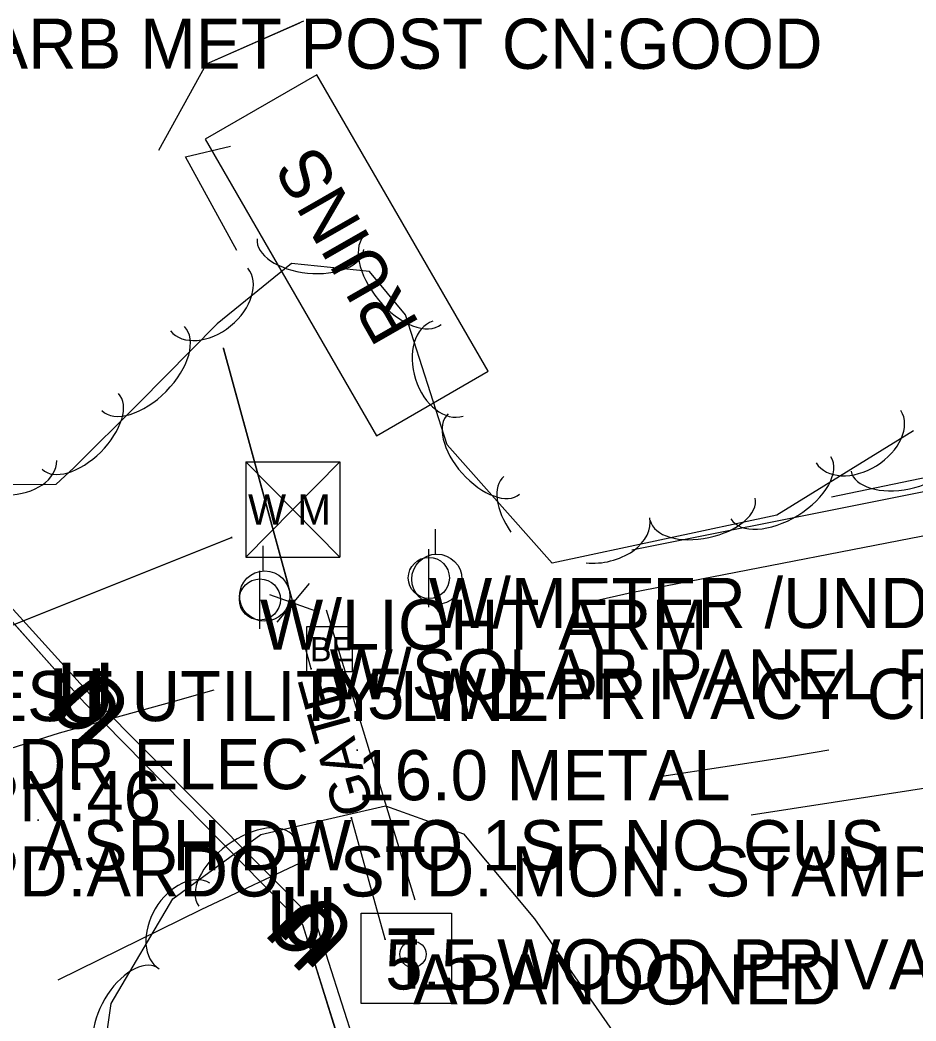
# Model space of a CAD drawing. Extents: x 954793 to 988390, y 1867850 to 1924428.
# Drawn here: x 960649.6 to 960738.8, y 1909274.5 to 1909374.2 of the extents above; entities that cross this region are included whole.
import ezdxf

# ---------------------------------------------------------------- set-up
doc = ezdxf.new("R2010")
doc.units = 0
for name, color, linetype in [('Default', 7, 'Continuous'), ('S_BUILDING', 7, 'Continuous'), ('S_BUILDING_ANNOT', 7, 'Continuous'), ('S_DITCHLINE', 7, 'Continuous'), ('S_DRIVEWAY', 7, 'Continuous'), ('S_ELECTRIC_UTILITIES', 7, 'Continuous'), ('S_ELECTRIC_UTILITIES_ANNOT', 7, 'Continuous'), ('S_FENCE', 7, 'Continuous'), ('S_FENCE_ANNOT', 7, 'Continuous'), ('S_GATE_ANNOT', 7, 'Continuous'), ('S_MSC_PT_SYM', 7, 'Continuous'), ('S_PRIMARY_CTL_ANNOT', 7, 'Continuous'), ('S_SURVEY_TEXT_ANNOT', 7, 'Continuous'), ('S_TELEPHONE_UTILITIES', 7, 'Continuous'), ('S_TREE', 7, 'Continuous'), ('S_UNDERGROUND_CABLE', 7, 'Continuous'), ('S_UTILITY_POLE', 7, 'Continuous'), ('S_UTILITY_POLE_ANNOT', 7, 'Continuous'), ('S_UTL_PT_SYM', 7, 'Continuous'), ('S_WATER_UTILITIES', 7, 'Continuous')]:
    doc.layers.add(name, color=color, linetype=linetype)

msp = doc.modelspace()

# ---------------------------------------------------------------- linework, layer by layer
at = {"layer": 'S_BUILDING'}
msp.add_lwpolyline([(960668.037, 1909362.308), (960685.111, 1909332.77), (960696.241, 1909339.204), (960679.167, 1909368.742)], close=True, dxfattribs=at)
at = {"layer": 'S_DITCHLINE'}
for points in [[(960757.082, 1909330.671), (960733.814, 1909326.031), (960710.547, 1909321.392)], [(960771.642, 1909298.831), (960757.028, 1909298.453), (960742.415, 1909298.074), (960722.422, 1909295.012)]]:
    msp.add_lwpolyline(points, dxfattribs=at)
at = {"layer": 'S_DRIVEWAY'}
for points in [[(960830.814, 1909342.67), (960811.133, 1909336.182), (960781.027, 1909330.076), (960746.362, 1909324.123), (960710.487, 1909317.138), (960706.516, 1909316.24)], [(960668.912, 1909307.447), (960664.824, 1909306.286), (960653.493, 1909303.155), (960647.951, 1909301.388), (960642.832, 1909299.832)], [(960713.518, 1909298.885), (960725.682, 1909300.75), (960730.167, 1909301.496)], [(960653.42, 1909278.58), (960667.655, 1909285.599), (960678.654, 1909290.785)]]:
    msp.add_lwpolyline(points, dxfattribs=at)
at = {"layer": 'S_ELECTRIC_UTILITIES'}
msp.add_lwpolyline([(960678.182, 1909309.275), (960678.182, 1909313.775), (960682.682, 1909313.775), (960682.682, 1909309.275)], close=True, dxfattribs=at)
at = {"layer": 'S_FENCE'}
for p, q in [((960678.59, 1909309.58), (960669.864, 1909341.471)), ((960678.391, 1909318.067), (960675.197, 1909314.219)), ((960674.44, 1909316.986), (960679.148, 1909315.3)), ((960685.976, 1909282.636), (960682.619, 1909294.72))]:
    msp.add_line(p, q, dxfattribs=at)
for points in [[(960663.424, 1909361.214), (960668.189, 1909369.829), (960677.886, 1909374.1)], [(960663.424, 1909361.214), (960668.189, 1909369.829), (960677.484, 1909373.923)], [(960671.212, 1909351.232), (960666.09, 1909360.555), (960670.556, 1909361.616)], [(960678.59, 1909309.58), (960669.864, 1909341.471)], [(960678.59, 1909309.58), (960669.864, 1909341.471)], [(960669.864, 1909341.471), (960676.266, 1909318.072)], [(960688.953, 1909286.531), (960680.119, 1909315.428)], [(960677.173, 1909314.76), (960677.462, 1909313.702)], [(960685.976, 1909282.636), (960682.619, 1909294.72)], [(960685.976, 1909282.636), (960682.619, 1909294.72)]]:
    msp.add_lwpolyline(points, dxfattribs=at)
at = {"layer": 'S_MSC_PT_SYM'}
for points in [[(960669.864, 1909341.471), (960669.864, 1909341.521), (960669.864, 1909341.471), (960669.814, 1909341.471), (960669.864, 1909341.471), (960669.864, 1909341.421), (960669.864, 1909341.471), (960669.914, 1909341.471)], [(960678.59, 1909309.58), (960678.59, 1909309.63), (960678.59, 1909309.58), (960678.54, 1909309.58), (960678.59, 1909309.58), (960678.59, 1909309.53), (960678.59, 1909309.58), (960678.64, 1909309.58)], [(960683.203, 1909301.481), (960683.203, 1909301.531), (960683.203, 1909301.481), (960683.153, 1909301.481), (960683.203, 1909301.481), (960683.203, 1909301.431), (960683.203, 1909301.481), (960683.253, 1909301.481)], [(960651.401, 1909294.499), (960651.401, 1909294.549), (960651.401, 1909294.499), (960651.351, 1909294.499), (960651.401, 1909294.499), (960651.401, 1909294.449), (960651.401, 1909294.499), (960651.451, 1909294.499)], [(960682.619, 1909294.72), (960682.619, 1909294.77), (960682.619, 1909294.72), (960682.569, 1909294.72), (960682.619, 1909294.72), (960682.619, 1909294.67), (960682.619, 1909294.72), (960682.669, 1909294.72)], [(960685.976, 1909282.636), (960685.976, 1909282.686), (960685.976, 1909282.636), (960685.926, 1909282.636), (960685.976, 1909282.636), (960685.976, 1909282.586), (960685.976, 1909282.636), (960686.026, 1909282.636)]]:
    msp.add_lwpolyline(points, dxfattribs=at)
for points in [[(960669.864, 1909341.471), (960669.816, 1909341.458), (960669.864, 1909341.471), (960669.877, 1909341.422), (960669.864, 1909341.471), (960669.912, 1909341.484), (960669.864, 1909341.471), (960669.851, 1909341.519)], [(960669.864, 1909341.471), (960669.816, 1909341.458), (960669.864, 1909341.471), (960669.877, 1909341.422), (960669.864, 1909341.471), (960669.912, 1909341.484), (960669.864, 1909341.471), (960669.851, 1909341.519)], [(960678.59, 1909309.58), (960678.542, 1909309.567), (960678.59, 1909309.58), (960678.603, 1909309.532), (960678.59, 1909309.58), (960678.638, 1909309.593), (960678.59, 1909309.58), (960678.577, 1909309.629)], [(960678.59, 1909309.58), (960678.542, 1909309.567), (960678.59, 1909309.58), (960678.603, 1909309.532), (960678.59, 1909309.58), (960678.638, 1909309.593), (960678.59, 1909309.58), (960678.577, 1909309.629)], [(960683.203, 1909301.481), (960683.203, 1909301.531), (960683.203, 1909301.481), (960683.153, 1909301.481), (960683.203, 1909301.481), (960683.203, 1909301.431), (960683.203, 1909301.481), (960683.253, 1909301.481)], [(960683.203, 1909301.481), (960683.203, 1909301.531), (960683.203, 1909301.481), (960683.153, 1909301.481), (960683.203, 1909301.481), (960683.203, 1909301.431), (960683.203, 1909301.481), (960683.253, 1909301.481)], [(960651.401, 1909294.499), (960651.401, 1909294.549), (960651.401, 1909294.499), (960651.351, 1909294.499), (960651.401, 1909294.499), (960651.401, 1909294.449), (960651.401, 1909294.499), (960651.451, 1909294.499)], [(960651.401, 1909294.499), (960651.401, 1909294.549), (960651.401, 1909294.499), (960651.351, 1909294.499), (960651.401, 1909294.499), (960651.401, 1909294.449), (960651.401, 1909294.499), (960651.451, 1909294.499)], [(960682.619, 1909294.72), (960682.571, 1909294.707), (960682.619, 1909294.72), (960682.632, 1909294.672), (960682.619, 1909294.72), (960682.667, 1909294.733), (960682.619, 1909294.72), (960682.606, 1909294.768)], [(960682.619, 1909294.72), (960682.571, 1909294.707), (960682.619, 1909294.72), (960682.632, 1909294.672), (960682.619, 1909294.72), (960682.667, 1909294.733), (960682.619, 1909294.72), (960682.606, 1909294.768)], [(960685.976, 1909282.636), (960685.928, 1909282.623), (960685.976, 1909282.636), (960685.99, 1909282.588), (960685.976, 1909282.636), (960686.025, 1909282.65), (960685.976, 1909282.636), (960685.963, 1909282.684)], [(960685.976, 1909282.636), (960685.928, 1909282.623), (960685.976, 1909282.636), (960685.99, 1909282.588), (960685.976, 1909282.636), (960686.025, 1909282.65), (960685.976, 1909282.636), (960685.963, 1909282.684)]]:
    msp.add_lwpolyline(points, close=True, dxfattribs=at)
at = {"layer": 'S_TELEPHONE_UTILITIES'}
msp.add_lwpolyline([(960683.594, 1909276.224), (960683.594, 1909285.224), (960692.594, 1909285.224), (960692.594, 1909276.224)], close=True, dxfattribs=at)
at = {"layer": 'S_TREE'}
for points in [[(960738.598, 1909333.265), (960725.002, 1909324.874), (960702.621, 1909320.104), (960692.153, 1909331.883), (960688.004, 1909344.826), (960684.414, 1909349.13), (960676.632, 1909349.924), (960669.247, 1909343.937), (960661.488, 1909336.063), (960655.013, 1909329.628), (960653.172, 1909327.928), (960641.564, 1909327.868), (960632.167, 1909332.299), (960613.846, 1909349.846), (960597.929, 1909362.362), (960585.284, 1909376.652)], [(960823.711, 1909361.85), (960815.234, 1909355.573), (960799.174, 1909350.333), (960783.327, 1909348.246), (960771.991, 1909354.264), (960759.403, 1909356.809), (960754.693, 1909355.729), (960747.264, 1909346.776), (960745.359, 1909333.43), (960740.99, 1909328.867), (960730.443, 1909326.679)], [(960726.556, 1909137.136), (960697.187, 1909184.949), (960688.403, 1909198.198), (960677.812, 1909220.157), (960673.958, 1909231.102), (960671.867, 1909236.592), (960661.773, 1909251.892), (960657.259, 1909266.176), (960658.671, 1909276.237), (960664.831, 1909286.663), (960673.585, 1909293.071), (960686.017, 1909295.927), (960693.778, 1909293.128), (960700.865, 1909284.674), (960708.588, 1909273.552), (960717.813, 1909263.164), (960728.319, 1909254.667), (960738.123, 1909248.906), (960746.72, 1909248.271)]]:
    msp.add_lwpolyline(points, dxfattribs=at)
for centre, major_axis, ratio, start_param, end_param in [((960687.798, 1909348.385), (3.759, -4.507), 0.55008, 3.141593, 6.283185), ((960678.533, 1909351.862), (5.319, -0.543), 0.540699, 3.141593, 6.283185), ((960668.445, 1909346.353), (3.849, 3.121), 0.685311, 3.141593, 6.283185), ((960692.224, 1909339.464), (1.513, -4.719), 0.685311, 3.141593, 6.283185), ((960661.868, 1909339.471), (4.119, 4.18), 0.55008, 3.141593, 6.283185), ((960655.614, 1909333.216), (3.792, 3.769), 0.540699, 3.141593, 6.283185), ((960695.801, 1909330.97), (3.552, -3.996), 0.540699, 3.141593, 6.283185), ((960733.129, 1909332.689), (4.217, 2.602), 0.685311, 3.141593, 6.283185), ((960737.615, 1909330.333), (5.235, 1.086), 0.540699, 3.141593, 6.283185), ((960648.317, 1909330.285), (4.955, 0.026), 0.685311, 3.141593, 6.283185), ((960725.387, 1909327.605), (4.994, 3.082), 0.55008, 3.141593, 6.283185), ((960701.692, 1909324.342), (3.898, -4.387), 0.55008, 3.141593, 4.49712), ((960717.61, 1909325.468), (5.229, 1.115), 0.540699, 3.141593, 6.283185), ((960707.478, 1909323.575), (4.846, 1.033), 0.685311, 4.257142, 6.283185), ((960672.153, 1909289.394), (-4.736, -3.466), 0.55008, 3.141593, 6.283185), ((960665.998, 1909283.956), (-2.521, -4.266), 0.685311, 3.141593, 6.283185), ((960660.532, 1909275.218), (-2.72, -4.603), 0.540699, 3.141593, 6.283185)]:
    msp.add_ellipse(centre, major_axis=major_axis, ratio=ratio, start_param=start_param, end_param=end_param, dxfattribs=at)
at = {"layer": 'S_UNDERGROUND_CABLE'}
for p, q in [((960656.035, 1909306.18), (960624.972, 1909341.027)), ((960656.864, 1909306.731), (960625.484, 1909341.24)), ((960677.761, 1909284.058), (960656.035, 1909306.18)), ((960679.084, 1909284.389), (960656.864, 1909306.731)), ((960700.607, 1909211.386), (960677.761, 1909284.058)), ((960702.436, 1909211.012), (960679.084, 1909284.389))]:
    msp.add_line(p, q, dxfattribs=at)
for points in [[(960719.079, 1909159.085), (960702.436, 1909211.012), (960679.084, 1909284.389), (960656.864, 1909306.731), (960625.484, 1909341.24), (960590.519, 1909398.886), (960544.692, 1909469.2), (960507.753, 1909523.335), (960464.75, 1909596.099), (960421.169, 1909660.637), (960370.1, 1909726.433), (960345.245, 1909761.993), (960310.213, 1909824.265), (960271.682, 1909891.849), (960236.473, 1909965.906), (960206.532, 1910044.387), (960185.232, 1910096.531), (960174.682, 1910122.704), (960172.73, 1910165.189), (960158.125, 1910231.048), (960138.214, 1910325.014), (960116.14, 1910411.556), (960105.21, 1910469.663), (960096.462, 1910523.992)], [(960719.079, 1909159.085), (960702.436, 1909211.012), (960679.084, 1909284.389), (960656.864, 1909306.731), (960625.484, 1909341.24), (960590.519, 1909398.886), (960544.692, 1909469.2), (960507.753, 1909523.335), (960464.75, 1909596.099), (960421.169, 1909660.637), (960370.1, 1909726.433), (960345.245, 1909761.993), (960310.213, 1909824.265), (960271.682, 1909891.849), (960236.473, 1909965.906), (960206.532, 1910044.387), (960185.232, 1910096.531), (960174.682, 1910122.704), (960172.73, 1910165.189), (960158.125, 1910231.048), (960138.214, 1910325.014), (960116.14, 1910411.556), (960105.21, 1910469.663), (960096.462, 1910523.992)], [(960945.639, 1908302.151), (960913.025, 1908369.523), (960888.876, 1908455.838), (960868.221, 1908541.606), (960844.082, 1908632.559), (960824.142, 1908725.3), (960808.479, 1908797.899), (960788.351, 1908883.091), (960766.418, 1908964.381), (960745.023, 1909034.363), (960738.486, 1909058.959), (960737.767, 1909085.45), (960735.341, 1909104.37), (960736.788, 1909113.345), (960738.518, 1909122.618), (960729.675, 1909140.009), (960718.57, 1909158.779), (960700.607, 1909211.386), (960677.761, 1909284.058), (960656.035, 1909306.18), (960624.972, 1909341.027), (960589.632, 1909398.177)], [(960945.639, 1908302.151), (960913.025, 1908369.523), (960888.876, 1908455.838), (960868.221, 1908541.606), (960844.082, 1908632.559), (960824.142, 1908725.3), (960808.479, 1908797.899), (960788.351, 1908883.091), (960766.418, 1908964.381), (960745.023, 1909034.363), (960738.486, 1909058.959), (960737.767, 1909085.45), (960735.341, 1909104.37), (960736.788, 1909113.345), (960738.518, 1909122.618), (960729.675, 1909140.009), (960718.57, 1909158.779), (960700.607, 1909211.386), (960677.761, 1909284.058), (960656.035, 1909306.18), (960624.972, 1909341.027), (960589.632, 1909398.177)]]:
    msp.add_lwpolyline(points, dxfattribs=at)
at = {"layer": 'S_UTILITY_POLE'}
for p, q in [((960690.983, 1909321.014), (960690.983, 1909323.494)), ((960673.838, 1909319.336), (960673.838, 1909321.817)), ((960690.329, 1909315.696), (960690.329, 1909321.486)), ((960673.502, 1909313.545), (960673.502, 1909319.335))]:
    msp.add_line(p, q, dxfattribs=at)
for centre, radius in [((960691.126, 1909318.495), 2.502), ((960690.329, 1909318.626), 2.046), ((960673.982, 1909316.817), 2.502), ((960673.502, 1909316.475), 2.046), ((960688.746, 1909281.142), 1.308)]:
    msp.add_circle(centre, radius, dxfattribs=at)
at = {"layer": 'S_UTL_PT_SYM'}
msp.add_lwpolyline([(960670.683, 1909322.638), (960670.683, 1909322.688), (960670.683, 1909322.638), (960670.633, 1909322.638), (960670.683, 1909322.638), (960670.683, 1909322.588), (960670.683, 1909322.638), (960670.733, 1909322.638)], dxfattribs=at)
msp.add_lwpolyline([(960670.683, 1909322.638), (960670.665, 1909322.685), (960670.683, 1909322.638), (960670.637, 1909322.62), (960670.683, 1909322.638), (960670.702, 1909322.592), (960670.683, 1909322.638), (960670.73, 1909322.657)], close=True, dxfattribs=at)
msp.add_lwpolyline([(960670.683, 1909322.638), (960670.665, 1909322.685), (960670.683, 1909322.638), (960670.637, 1909322.62), (960670.683, 1909322.638), (960670.702, 1909322.592), (960670.683, 1909322.638), (960670.73, 1909322.657)], close=True, dxfattribs=at)
at = {"layer": 'S_WATER_UTILITIES'}
for p, q in [((960672.115, 1909330.175), (960681.454, 1909330.175)), ((960672.115, 1909330.175), (960672.115, 1909320.682)), ((960672.115, 1909330.175), (960681.454, 1909320.682)), ((960681.454, 1909330.175), (960672.115, 1909320.682)), ((960681.454, 1909330.175), (960681.454, 1909320.682)), ((960635.679, 1909308.663), (960670.683, 1909322.638)), ((960672.115, 1909320.682), (960681.454, 1909320.682))]:
    msp.add_line(p, q, dxfattribs=at)
msp.add_lwpolyline([(960587.57, 1909281.601), (960607.265, 1909293.373), (960635.679, 1909308.663), (960670.683, 1909322.638)], dxfattribs=at)
msp.add_lwpolyline([(960587.57, 1909281.601), (960607.265, 1909293.373), (960635.679, 1909308.663), (960670.683, 1909322.638)], dxfattribs=at)

# ---------------------------------------------------------------- texts
at = {"layer": 'Default'}
for rotation, p in [(360, (960653.235, 1909304.186)), (360, (960652.406, 1909303.635)), (131.71486, (960660.35, 1909305.164)), (132.28182, (960661.189, 1909305.758)), (360, (960674.131, 1909281.513)), (360, (960675.454, 1909281.844)), (134.48243, (960682.12, 1909283.252)), (134.84301, (960683.448, 1909283.611))]:
    msp.add_text('U', height=6, rotation=rotation, dxfattribs=at).set_placement(p)
at = {"layer": 'S_BUILDING_ANNOT'}
msp.add_text('RUINS', height=5.0004, rotation=119.75792, dxfattribs=at).set_placement((960689.46, 1909343.898))
at = {"layer": 'S_ELECTRIC_UTILITIES'}
msp.add_text('BE', height=2.4, rotation=360, dxfattribs=at).set_placement((960678.497, 1909310.325))
at = {"layer": 'S_ELECTRIC_UTILITIES_ANNOT'}
for s, p in [('W/SOLAR PANEL FOR GATE', (960680.452, 1909306.525)), ('LOWEST UTILITY LINE', (960630.625, 1909304.36))]:
    msp.add_text(s, height=5, dxfattribs=at).set_placement(p)
at = {"layer": 'S_FENCE_ANNOT'}
for s, p in [('TY:5BARB MET POST CN:GOOD', (960627.374, 1909369.329)), ('5.5 WD PRIVACY CN:EXCELLENT', (960678.59, 1909304.58)), ('5.5 WOOD PRIVACY CN:EXCELLENT', (960685.976, 1909277.636))]:
    msp.add_text(s, height=5, dxfattribs=at).set_placement(p)
at = {"layer": 'S_GATE_ANNOT'}
msp.add_text('GATE', height=4.0003, rotation=105.46772, dxfattribs=at).set_placement((960684.943, 1909295.551))
msp.add_text('16.0 METAL', height=5, dxfattribs=at).set_placement((960683.203, 1909296.481))
at = {"layer": 'S_PRIMARY_CTL_ANNOT'}
for s, p in [('PN:46', (960645.066, 1909294.396)), ('PD:ARDOT STD. MON. STAMPED PN:46', (960645.066, 1909286.896))]:
    msp.add_text(s, height=5, dxfattribs=at).set_placement(p)
at = {"layer": 'S_SURVEY_TEXT_ANNOT'}
msp.add_text('ASPH DW TO 1SF NO CUS', height=5, dxfattribs=at).set_placement((960651.401, 1909289.499))
at = {"layer": 'S_TELEPHONE_UTILITIES'}
msp.add_text('T', height=6, rotation=360, dxfattribs=at).set_placement((960686.157, 1909277.724))
at = {"layer": 'S_UTILITY_POLE_ANNOT'}
for s, p in [('W/METER /UNDRGR ELEC', (960690.329, 1909313.626)), ('W/LIGHT ARM', (960673.502, 1909311.475)), ('W/LIGHT ARM UNDR ELEC', (960593.306, 1909297.584)), ('ABANDONED', (960688.746, 1909276.142))]:
    msp.add_text(s, height=5, dxfattribs=at).set_placement(p)
at = {"layer": 'S_WATER_UTILITIES'}
msp.add_text('W M', height=3, rotation=360, dxfattribs=at).set_placement((960672.32, 1909323.941))

doc.saveas('drawing.dxf')
